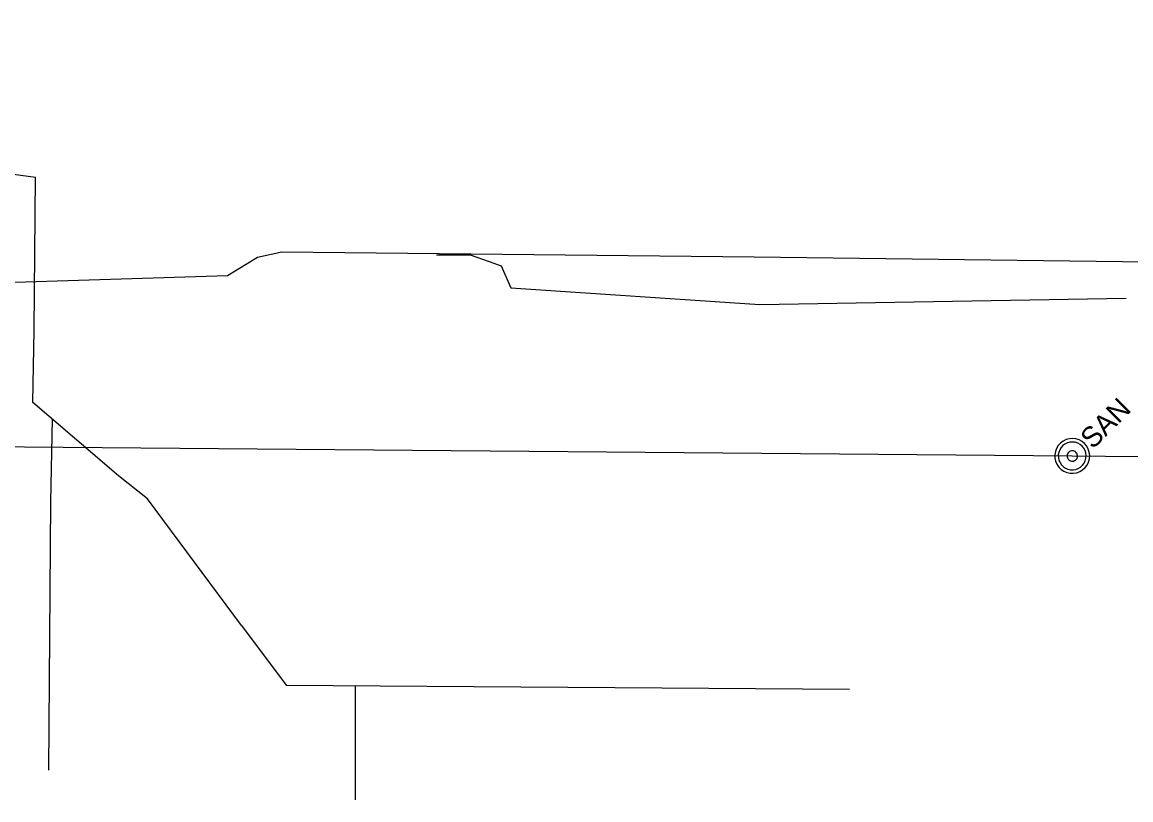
# Model space of a CAD drawing. Extents: x 596028 to 606371, y 330010 to 403088.
# Drawn here: x 602566.7 to 602776.8, y 355452.3 to 355599.7 of the extents above; entities that cross this region are included whole.
import ezdxf

# ---------------------------------------------------------------- set-up
doc = ezdxf.new("R2010")
doc.units = 0
for name, color, linetype in [('E_UTL_G_UG', 7, 'Continuous'), ('E_UTL_SAN_MH', 7, 'Continuous'), ('E_UTL_SAN_UG', 7, 'Continuous'), ('E_UTL_TV_UG', 7, 'Continuous')]:
    doc.layers.add(name, color=color, linetype=linetype)

msp = doc.modelspace()

# ---------------------------------------------------------------- linework, layer by layer
at = {"layer": 'E_UTL_G_UG'}
for points in [[(602370.82, 355599.68), (602406.11, 355594.22), (602448.26, 355587.84), (602473.66, 355584.96), (602503.63, 355580.06), (602526.31, 355576.64), (602546.49, 355573.38), (602569.21, 355570.31)], [(602608.27, 355485.36), (602590.44, 355509.35), (602584.96, 355513.67), (602568.75, 355527.57), (602568.97, 355541.28), (602569.21, 355570.31)], [(602572.38, 355524.46), (602572.09, 355508.75)], [(602572.09, 355508.75), (602571.72, 355457.94)], [(602608.27, 355485.36), (602616.7, 355474.01), (602723.46, 355473.25)], [(602629.88, 355452.29), (602629.88, 355473.91)]]:
    msp.add_lwpolyline(points, dxfattribs=at)
at = {"layer": 'E_UTL_SAN_MH'}
for points in [[(602768, 355519.8), (602767.52, 355520.2), (602766.97, 355520.5), (602766.37, 355520.69), (602765.74, 355520.77), (602765.12, 355520.72), (602764.51, 355520.56), (602763.95, 355520.29), (602763.45, 355519.91), (602763.02, 355519.45), (602762.7, 355518.91), (602762.48, 355518.32), (602762.37, 355517.71), (602762.39, 355517.08), (602762.52, 355516.47), (602762.77, 355515.89), (602763.12, 355515.37), (602763.57, 355514.93), (602764.08, 355514.57), (602764.66, 355514.33), (602765.27, 355514.19), (602765.9, 355514.18), (602766.52, 355514.28), (602767.11, 355514.5), (602767.64, 355514.83), (602768.11, 355515.25), (602768.48, 355515.75), (602768.76, 355516.32), (602768.92, 355516.92), (602768.97, 355517.55), (602768.89, 355518.17), (602768.7, 355518.77), (602768.4, 355519.32), (602768, 355519.8)], [(602767.53, 355519.34), (602767.15, 355519.66), (602766.71, 355519.9), (602766.23, 355520.05), (602765.73, 355520.11), (602765.23, 355520.07), (602764.74, 355519.94), (602764.29, 355519.72), (602763.89, 355519.42), (602763.55, 355519.05), (602763.29, 355518.62), (602763.12, 355518.15), (602763.03, 355517.66), (602763.04, 355517.16), (602763.15, 355516.67), (602763.35, 355516.2), (602763.63, 355515.79), (602763.99, 355515.43), (602764.4, 355515.15), (602764.86, 355514.96), (602765.35, 355514.85), (602765.85, 355514.84), (602766.35, 355514.92), (602766.82, 355515.1), (602767.25, 355515.36), (602767.62, 355515.69), (602767.92, 355516.1), (602768.14, 355516.55), (602768.27, 355517.03), (602768.31, 355517.53), (602768.25, 355518.03), (602768.09, 355518.51), (602767.85, 355518.95), (602767.53, 355519.34)], [(602766.37, 355518.17), (602766.22, 355518.29), (602766.06, 355518.38), (602765.88, 355518.44), (602765.69, 355518.46), (602765.5, 355518.45), (602765.32, 355518.4), (602765.15, 355518.32), (602765, 355518.2), (602764.87, 355518.06), (602764.78, 355517.9), (602764.71, 355517.73), (602764.68, 355517.54), (602764.68, 355517.35), (602764.72, 355517.17), (602764.8, 355517), (602764.9, 355516.84), (602765.04, 355516.71), (602765.19, 355516.6), (602765.36, 355516.53), (602765.55, 355516.49), (602765.74, 355516.48), (602765.92, 355516.51), (602766.1, 355516.58), (602766.26, 355516.68), (602766.4, 355516.8), (602766.51, 355516.95), (602766.59, 355517.12), (602766.64, 355517.31), (602766.66, 355517.49), (602766.63, 355517.68), (602766.58, 355517.86), (602766.49, 355518.02), (602766.37, 355518.17)]]:
    msp.add_lwpolyline(points, dxfattribs=at)
at = {"layer": 'E_UTL_SAN_UG'}
for points in [[(602415.55, 355520.37), (602515.63, 355519.62), (602765.67, 355517.47)], [(602765.67, 355517.47), (603017.27, 355514.94)]]:
    msp.add_lwpolyline(points, dxfattribs=at)
at = {"layer": 'E_UTL_TV_UG'}
for points in [[(602350.86, 355576.33), (602353.44, 355571.78), (602360.91, 355565.82), (602365.71, 355564.45), (602428.88, 355560.53), (602471.35, 355552.62), (602537.05, 355549.55), (602605.63, 355551.67), (602611.3, 355555.12), (602615.94, 355556.15), (602705.43, 355555.21), (602780.19, 355554.23), (602808.75, 355557.53), (602814.63, 355561.65), (602822.81, 355567.51), (602833.57, 355577.61), (602840.51, 355583.54)], [(602645.2, 355555.56), (602651.58, 355555.56), (602655.22, 355554.3), (602657.49, 355553.5), (602659.3, 355549.33), (602706.47, 355546.16), (602775.88, 355547.35)]]:
    msp.add_lwpolyline(points, dxfattribs=at)

# ---------------------------------------------------------------- texts
at = {"layer": 'E_UTL_SAN_MH'}
msp.add_text('SAN', height=3.849, rotation=45, dxfattribs=at).set_placement((602769.56, 355518.61))

doc.saveas('drawing.dxf')
